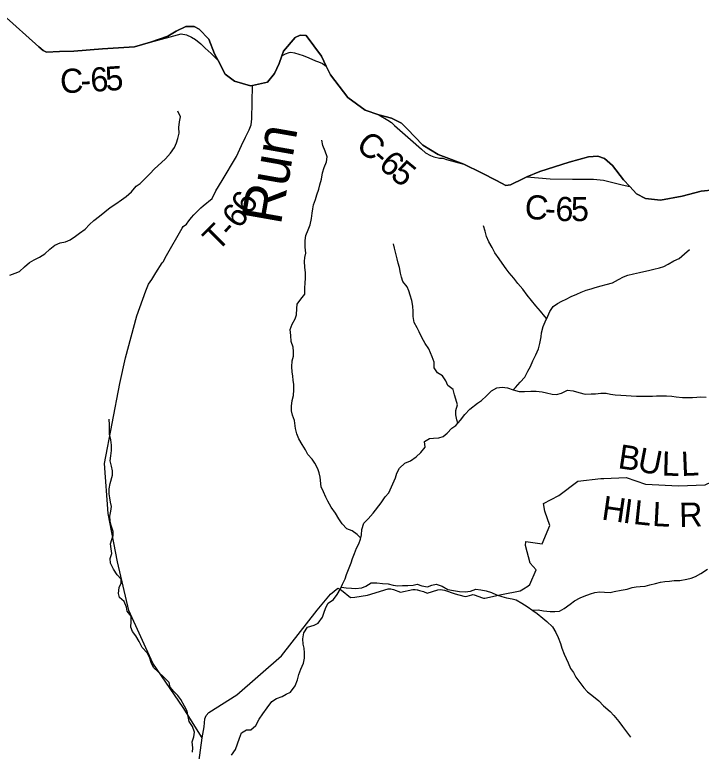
# Model space of a CAD drawing. Extents: x 1624196 to 2029251, y 146837 to 440034.
# Drawn here: x 1749616 to 1758150, y 361713 to 370863 of the extents above; entities that cross this region are included whole.
import ezdxf

# ---------------------------------------------------------------- set-up
doc = ezdxf.new("R2010")
doc.units = 0
for name, color, linetype in [('GM_X_Adjacent_County', 7, 'Continuous'), ('GM_X_County', 7, 'Continuous'), ('GM_X_County_Road', 7, 'Continuous'), ('GM_X_County_Road_Text', 7, 'Continuous'), ('GM_X_Minor_River', 7, 'Continuous'), ('GM_X_Minor_River_Text', 7, 'Continuous'), ('GM_X_Township', 7, 'Continuous'), ('GM_X_Township_Road', 7, 'Continuous'), ('GM_X_Township_Road_Text', 7, 'Continuous'), ('GM_X_Township_ROW', 7, 'Continuous')]:
    doc.layers.add(name, color=color, linetype=linetype)

msp = doc.modelspace()

# ---------------------------------------------------------------- linework, layer by layer
at = {"layer": 'GM_X_Adjacent_County'}
msp.add_lwpolyline([(1758310, 368686.4), (1758149.5, 368671), (1757914.2, 368610.6), (1757641.1, 368560.9), (1757455.1, 368580.1), (1757344, 368638.1), (1757260.3, 368729), (1757182.6, 368813.4), (1757045.4, 368988.2), (1756946.7, 369076.1), (1756865, 369103.6), (1756748.8, 369097.5), (1756507.4, 369031.2), (1756143, 368916.8), (1755982.9, 368846.9), (1755939.3, 368827.9), (1755779.8, 368748.2), (1755721.6, 368743.2), (1755606.4, 368801.3), (1755419.8, 368898.7), (1755199.5, 369005.9), (1754978, 369090), (1754880.6, 369126.1), (1754687.1, 369240.9), (1754495.5, 369446.2), (1754423.7, 369514.5), (1754298.8, 369579.2), (1754140, 369620.8), (1753971.4, 369676.9), (1753755.6, 369834.2), (1753540.3, 370117.8), (1753488, 370225.2), (1753429, 370346.8), (1753237.6, 370606.2), (1753163.5, 370610.5), (1753101.2, 370580.7), (1752956.3, 370410.9), (1752935.6, 370353.4), (1752901.6, 370258.7), (1752845, 370132.6), (1752756.4, 370024.7), (1752573.3, 369983.2), (1752547.8, 369977.4), (1752347.7, 370036.4), (1752233.8, 370125), (1752145.5, 370292.8), (1752100.5, 370378.2), (1752027.1, 370561), (1751907.4, 370683.8), (1751845.6, 370716.5), (1751743.4, 370714.6), (1751622, 370656.9), (1751518.6, 370596.8), (1751305.6, 370519.8), (1751105, 370464.5), (1750708.9, 370436.9), (1750351.3, 370411.3), (1750171.1, 370405.8), (1750012.6, 370398.7), (1749968.7, 370418.9), (1749914.7, 370463.2), (1749471.9, 370862.5)], dxfattribs=at)
at = {"layer": 'GM_X_County'}
msp.add_lwpolyline([(1749471.9, 370862.5), (1749914.7, 370463.2), (1749968.7, 370418.9), (1750012.6, 370398.7), (1750171.1, 370405.8), (1750351.3, 370411.3), (1750708.9, 370436.9), (1751105, 370464.5), (1751305.6, 370519.8), (1751518.6, 370596.8), (1751622, 370656.9), (1751743.4, 370714.6), (1751845.6, 370716.5), (1751907.4, 370683.8), (1752027.1, 370561), (1752100.5, 370378.2), (1752145.5, 370292.8), (1752233.8, 370125), (1752347.7, 370036.4), (1752547.8, 369977.4), (1752573.3, 369983.2), (1752756.4, 370024.7), (1752845, 370132.6), (1752901.6, 370258.7), (1752935.6, 370353.4), (1752956.3, 370410.9), (1753101.2, 370580.7), (1753163.5, 370610.5), (1753237.6, 370606.2), (1753429, 370346.8), (1753488, 370225.2), (1753540.3, 370117.8), (1753755.6, 369834.2), (1753971.4, 369676.9), (1754140, 369620.8), (1754298.8, 369579.2), (1754423.7, 369514.5), (1754495.5, 369446.2), (1754687.1, 369240.9), (1754880.6, 369126.1), (1754978, 369090), (1755199.5, 369005.9), (1755419.8, 368898.7), (1755606.4, 368801.3), (1755721.6, 368743.2), (1755779.8, 368748.2), (1755939.3, 368827.9), (1755982.9, 368846.9), (1756143, 368916.8), (1756507.4, 369031.2), (1756748.8, 369097.5), (1756865, 369103.6), (1756946.7, 369076.1), (1757045.4, 368988.2), (1757182.6, 368813.4), (1757260.3, 368729), (1757344, 368638.1), (1757455.1, 368580.1), (1757641.1, 368560.9), (1757914.2, 368610.6), (1758149.5, 368671), (1758310, 368686.4)], dxfattribs=at)
at = {"layer": 'GM_X_County_Road'}
for points in [[(1750171.1, 370405.9), (1750351.4, 370411.4), (1750708.9, 370436.9), (1751105, 370464.4), (1751305.6, 370519.8), (1751683.7, 370626.7)], [(1751683.7, 370626.7), (1751750.3, 370611.3), (1751811.7, 370584), (1751861.8, 370552.9), (1751927.7, 370499.8), (1751985.3, 370445.9), (1752056.3, 370380.1), (1752145.5, 370292.8)], [(1752935.6, 370353.4), (1752981.3, 370376.1), (1753026.4, 370394), (1753047.6, 370397.4), (1753095.3, 370390.6), (1753200.7, 370356.5), (1753270.4, 370327.6), (1753356.3, 370291.1), (1753392.9, 370276.6), (1753440.5, 370256.2), (1753488, 370225.2)], [(1754140, 369620.8), (1754252.6, 369553.7), (1754297.4, 369523.1), (1754338.1, 369485.4), (1754404.3, 369429.4), (1754536.7, 369314.3), (1754674.1, 369191.1), (1754722, 369148.3), (1754784.1, 369112.6), (1754826.9, 369095.4), (1754895.1, 369081.1), (1754936.6, 369078.7), (1754981, 369062.5), (1755199.5, 369005.9)], [(1755982.9, 368846.9), (1756271.7, 368824.4), (1756549.9, 368817.8), (1756808.3, 368819.5), (1756936.2, 368807.4), (1757167.6, 368751.4), (1757260.3, 368729)]]:
    msp.add_lwpolyline(points, dxfattribs=at)
at = {"layer": 'GM_X_Minor_River'}
for points in [[(1749556.5, 367627.8), (1749622.9, 367652.9), (1749677.3, 367674.1), (1749736.2, 367731.4), (1749799, 367784.5), (1749859.6, 367817.7), (1749922.1, 367852.9), (1749988.8, 367894), (1750053.7, 367951.1), (1750116.5, 368000.3), (1750182.9, 368027.4), (1750245.2, 368040.5), (1750305.6, 368067.6), (1750372.3, 368110.8), (1750423, 368150.1), (1750491.7, 368199.2), (1750546.7, 368258.5), (1750597.4, 368305.8), (1750668.3, 368360.9), (1750735.2, 368414), (1750804, 368467.1), (1750872.7, 368512.2), (1750943.6, 368563.2), (1751002.2, 368604.5), (1751067.1, 368661.6), (1751126.2, 368730.9), (1751176.8, 368764.2), (1751243.9, 368837.4), (1751300.8, 368890.6), (1751349.6, 368944), (1751491.7, 369074.2), (1751550.8, 369143.5), (1751603.9, 369212.8), (1751626.8, 369270.6), (1751643.6, 369324.4), (1751658.6, 369390.3), (1751655.7, 369460.5), (1751662.8, 369532.5), (1751675.7, 369594.5), (1751644.8, 369663)], [(1753412.1, 365119.8), (1753400.8, 365171), (1753383.6, 365223.3), (1753346.6, 365292), (1753313.4, 365342.6), (1753260.3, 365401.5), (1753229.1, 365456), (1753188.1, 365522.8), (1753149.2, 365593.5), (1753122.1, 365656), (1753107.1, 365722.3), (1753092.6, 365822.7), (1753067.6, 365889.2), (1753056.5, 365943.5), (1753057.3, 365999.6), (1753066.4, 366069.6), (1753079.4, 366131.5), (1753086.5, 366201.5), (1753083.5, 366269.7), (1753076.3, 366321.9), (1753071.1, 366374.1), (1753063.9, 366428.3), (1753058.8, 366486.5), (1753066, 366562.5), (1753082.9, 366620.3), (1753081.8, 366678.5), (1753076.6, 366732.6), (1753053.7, 366805.1), (1753046.8, 366879.3), (1753040, 366953.6), (1753064.9, 367017.3), (1753102, 367082.9), (1753116.8, 367134.8), (1753124, 367212.8), (1753128.8, 367266.9), (1753173.8, 367330.3), (1753222.7, 367389.7), (1753221.9, 367465.9), (1753224.9, 367534), (1753231.7, 367586), (1753230.9, 367658.1), (1753221.9, 367728.4), (1753219, 367798.5), (1753223.8, 367848.6), (1753234.6, 367902.5), (1753227.7, 367976.7), (1753225, 368056.9), (1753234, 368120.9), (1753265, 368190.6), (1753288, 368252.4), (1753303.2, 368330.3), (1753314.3, 368398.3), (1753323.1, 368450.2), (1753329.9, 368502.2), (1753352.9, 368568), (1753371.8, 368625.8), (1753396.9, 368695.6), (1753407.7, 368747.5), (1753430.8, 368819.3), (1753442, 368899.3), (1753463, 368965.1), (1753490.1, 369034.9), (1753499.1, 369098.9), (1753476.2, 369169.3), (1753447.2, 369239.9), (1753434.2, 369306.2)], [(1756228.6, 367086.7), (1756204.9, 367115.7), (1756153.5, 367180.4), (1756092.1, 367247.1), (1756040.8, 367313.8), (1755985.4, 367378.4), (1755930.1, 367453.1), (1755870.8, 367521.8), (1755821.4, 367588.5), (1755762.1, 367657.2), (1755724.6, 367707.6), (1755675.2, 367778.3), (1755637.7, 367828.8), (1755584.4, 367903.4), (1755551.1, 367971.9), (1755509.7, 368040.5), (1755478.4, 368108.9), (1755463, 368175.2), (1755441.6, 368239.6)], [(1755125.6, 365788.6), (1755109.8, 365829.2), (1755098.8, 365893.5), (1755099.6, 365945.6), (1755118.6, 366015.5), (1755097.7, 366085.9), (1755080.5, 366140.2), (1755067.6, 366208.6), (1755000.3, 366255.6), (1754973.1, 366314.1), (1754934.1, 366374.8), (1754872.7, 366415.8), (1754831.6, 366476.5), (1754828.6, 366544.7), (1754805.6, 366611.1), (1754784.4, 366661.5), (1754765.1, 366711.9), (1754716.1, 366778.8), (1754677.2, 366851.5), (1754642.3, 366922.1), (1754619.1, 366972.5), (1754580.1, 367039.2), (1754567.2, 367113.5), (1754570.2, 367177.6), (1754565.2, 367241.8), (1754550.2, 367312.2), (1754531.3, 367380.6), (1754514, 367430.9), (1754492.8, 367483.3), (1754441.8, 367548.2), (1754422.6, 367600.6), (1754409.4, 367652.9), (1754400.4, 367721.1), (1754381.2, 367775.5), (1754370.1, 367829.8), (1754355.1, 367898.1), (1754338.1, 367964.5), (1754324.9, 368014.8)], [(1755811.9, 366202.6), (1755838.8, 366232.8), (1755897.4, 366296.5), (1755955.9, 366358.1), (1755994.6, 366433.9), (1756027.1, 366491.8), (1756057.8, 366561.7), (1756094.5, 366637.5), (1756125.2, 366713.4), (1756143.8, 366779.4), (1756160.5, 366861.5), (1756165, 366911.6), (1756185.7, 366987.6), (1756210.2, 367047.5), (1756242.9, 367117.4), (1756267.4, 367175.3), (1756308, 367237.1), (1756362.3, 367276.7), (1756416.5, 367302.3), (1756470.7, 367329.8), (1756531, 367361.4), (1756603.3, 367392.8), (1756655.5, 367416.4), (1756719.7, 367439.8), (1756781.8, 367457.3), (1756831.9, 367474.9), (1756904.1, 367496.3), (1756966.2, 367509.8), (1757044.4, 367531.1), (1757120.7, 367572.5), (1757185, 367606), (1757235.2, 367625.6), (1757307.3, 367643), (1757381.4, 367660.3), (1757509.7, 367691.2), (1757561.8, 367702.8), (1757631.9, 367720.2), (1757686, 367735.7), (1757738.3, 367765.3), (1757808.6, 367804.8), (1757874.9, 367834.3), (1757943.4, 367891.8), (1758003.9, 367947.4)], [(1755367.5, 366036.6), (1755419.5, 366070.3), (1755482, 366127.8), (1755540.6, 366191.5), (1755608.9, 366226.9), (1755674.9, 366234.3), (1755742.8, 366227.7), (1755810.6, 366203), (1755884.3, 366182.3), (1755954.3, 366181.6), (1756030.3, 366185), (1756096.3, 366186.4), (1756172.2, 366177.6), (1756226, 366167.1), (1756295.9, 366150.4), (1756349.8, 366145.9), (1756413.9, 366163.4), (1756486.2, 366198.8), (1756558.1, 366192.1), (1756629.9, 366169.4), (1756705.7, 366148.7), (1756781.7, 366152), (1756833.7, 366151.5), (1756899.7, 366160.9), (1756967.7, 366162.3), (1757021.6, 366149.8), (1757079.5, 366141.2), (1757149.4, 366138.6), (1757217.3, 366134), (1757277.3, 366129.4), (1757343.2, 366124.8), (1757401.1, 366122.2), (1757475.1, 366123.6), (1757543.1, 366124.9), (1757595.1, 366126.5), (1757667.1, 366129.8), (1757719.1, 366129.3), (1757785, 366124.7), (1757838.9, 366116.2), (1757916.8, 366107.5), (1757974.8, 366108.9), (1758040.8, 366108.3), (1758092.7, 366109.8), (1758144.8, 366115.4), (1758210.7, 366110.8)], [(1754350.4, 365111.3), (1754365.3, 365168.9), (1754400.2, 365230.5), (1754465.2, 365293.7), (1754535.7, 365322.7), (1754604.5, 365369.8), (1754663.4, 365425), (1754716.4, 365490.3), (1754709.5, 365560.6), (1754770.1, 365597.8), (1754822.1, 365601), (1754886.2, 365606.1), (1754940.5, 365621.3), (1754991.2, 365664.7), (1755050.2, 365727.9), (1755100.7, 365759.2), (1755157.8, 365826.5), (1755212.9, 365897.8), (1755273.9, 365961.1), (1755367.5, 366036.6)], [(1750831.1, 365143.1), (1750831.9, 365194.6), (1750820.8, 365254.9), (1750803.7, 365319.3), (1750808.7, 365383.3), (1750817.7, 365447.3), (1750820.7, 365513.4), (1750811.8, 365583.6), (1750794.8, 365652), (1750793.6, 365702.1), (1750792.6, 365766.3), (1750789.7, 365836.4)], [(1751827.3, 361703.7), (1751828.1, 361753.8), (1751823.4, 361832), (1751844.4, 361893.7), (1751851.4, 361951.7), (1751826.5, 362022.2), (1751785.4, 362083), (1751772.4, 362143.2), (1751759.5, 362211.6), (1751724.4, 362274.2), (1751681.7, 362355), (1751642.4, 362405.7), (1751595.1, 362456.5), (1751549.9, 362507.3), (1751534.8, 362567.7), (1751467.8, 362632.8), (1751402.6, 362694), (1751341.5, 362755), (1751310.4, 362815.6), (1751289.4, 362880), (1751264.3, 362934.5), (1751199.2, 363001.7), (1751162.4, 363076.4), (1751121.4, 363147.1), (1751080.2, 363201.9), (1751061.1, 363256.3), (1751062.2, 363324.4), (1751065.3, 363390.4), (1751014.2, 363451.3), (1751005, 363503.5), (1750978.1, 363572.1), (1750918.8, 363623.1), (1750905.6, 363673.4), (1750912.8, 363745.4), (1750937.8, 363799.1), (1750940.6, 363851.1), (1750889.4, 363906), (1750844.4, 363974.8), (1750807.6, 364051.5), (1750804.5, 364107.7), (1750821.6, 364169.5), (1750814.5, 364227.7), (1750805.6, 364290), (1750822.4, 364341.8), (1750841.3, 364393.6), (1750840.2, 364443.7), (1750815.3, 364516.2), (1750804.2, 364570.4), (1750799.2, 364632.6), (1750812.2, 364694.5), (1750817.2, 364754.5), (1750806.1, 364806.8), (1750796.9, 364861), (1750791.8, 364911.2), (1750790.8, 364973.3), (1750803.9, 365037.2), (1750831.1, 365143.1)], [(1752309.8, 361666), (1752361, 361735.3), (1752386.3, 361807), (1752409.4, 361874.8), (1752436.6, 361940.5), (1752495.4, 361979.6), (1752549.5, 361980.7), (1752614.5, 362033.8), (1752653.9, 362113.3), (1752699.1, 362178.7), (1752752.4, 362252), (1752813.9, 362329.1), (1752870.7, 362370.3), (1752939.2, 362395.2), (1752991.8, 362420.5), (1753044.3, 362447.7), (1753103.8, 362524.9), (1753131, 362598.6), (1753146.2, 362668.4), (1753171.4, 362734.1), (1753206.6, 362805.7), (1753217.7, 362867.6), (1753218.8, 362937.7), (1753213.7, 362991.9), (1753200.5, 363044.2), (1753195.6, 363108.4), (1753210.8, 363182.2), (1753256.1, 363253.6), (1753336.8, 363280.4), (1753387.3, 363303.7), (1753440.6, 363376.9), (1753457.5, 363428.8), (1753482.7, 363500.5), (1753513.7, 363554.1), (1753578.6, 363599.1), (1753623.7, 363660.5), (1753666.9, 363729.9), (1753689.9, 363787.7), (1753723.1, 363855.2), (1753740, 363907.1), (1753798.6, 364054.4), (1753815.5, 364106.2), (1753840.6, 364169.9), (1753865.8, 364237.6), (1753894.7, 364289.2), (1753915.7, 364349), (1753926.6, 364400.9), (1753931.7, 364466.9), (1753957, 364544.7), (1754008.1, 364602), (1754071.4, 364671.1), (1754169.7, 364797.7), (1754221.1, 364873), (1754266, 364924.4), (1754350.4, 365111.3)], [(1753918, 364359.8), (1753874.5, 364403.8), (1753809.1, 364450.9), (1753745.4, 364475.9), (1753686.3, 364536.9), (1753645.3, 364601.7), (1753602.3, 364670.5), (1753551.4, 364743.4), (1753506.5, 364818.2), (1753481.3, 364868.7), (1753454.3, 364935.2), (1753423.3, 364999.8), (1753412.1, 365119.8)], [(1756051.3, 363466.2), (1756122.1, 363468.3), (1756188.1, 363457.5), (1756270.1, 363450.6), (1756328.2, 363449.9), (1756388.4, 363455.2), (1756444.8, 363484.7), (1756521.6, 363540), (1756572.2, 363583.5), (1756642.7, 363616.9), (1756695, 363640.3), (1756771.5, 363667.6), (1756825.8, 363687), (1756890, 363694.3), (1756948, 363687.6), (1757016.1, 363686.8), (1757066.4, 363698.3), (1757152.7, 363713.3), (1757228.9, 363724.5), (1757289.3, 363745.9), (1757339.5, 363755.3), (1757389.6, 363758.8), (1757451.8, 363764.1), (1757510.1, 363781.5), (1757580.4, 363798.7), (1757644.7, 363812), (1757698.9, 363821.5), (1757753, 363826.9), (1757811.2, 363834.2), (1757881.4, 363835.4), (1757971.7, 363850.4), (1758023.9, 363861.9), (1758078.3, 363885.3), (1758144.8, 363922.7), (1758225.6, 363973.9)], [(1753676.1, 363753), (1753737.3, 363744.8), (1753801.4, 363737.8), (1753853.5, 363735), (1753929.8, 363743.8), (1753980.2, 363765), (1754047.1, 363806.1), (1754117.2, 363805), (1754189.2, 363795.8), (1754259.4, 363794.7), (1754319.2, 363777.7), (1754379.2, 363768.8), (1754437.4, 363771.8), (1754503.5, 363770.8), (1754567.8, 363777.8), (1754620.1, 363787), (1754677.9, 363768), (1754745.9, 363757), (1754800.3, 363776.1), (1754852.6, 363787.3), (1754930.4, 363764.1), (1754997.9, 363722.9), (1755069.8, 363709.8), (1755143.8, 363696.6), (1755213.9, 363691.5), (1755280.2, 363702.2), (1755348.3, 363725.9)], [(1755348.3, 363725.9), (1755409.6, 363719.3), (1755477.6, 363704.4), (1755541.5, 363685.6), (1755605.3, 363656.8), (1755671.1, 363634), (1755727.1, 363619.3), (1755799, 363604.5), (1755851, 363593.8), (1755920.6, 363550.9), (1755984.3, 363512), (1756055.9, 363463.1), (1756109.5, 363422.3), (1756179, 363365.3), (1756230.6, 363324.6), (1756300, 363259.6), (1756343.3, 363188.9), (1756370.6, 363124.4), (1756399.8, 363051.8), (1756417.2, 362995.4), (1756444.4, 362920.9), (1756469.8, 362864.4), (1756497.2, 362809.9), (1756522.5, 362741.4), (1756560, 362690.8), (1756591.4, 362634.3), (1756640.7, 362565.5), (1756690.1, 362500.7), (1756737.6, 362450), (1756809.1, 362393), (1756876.6, 362340.1), (1756936, 362279.2), (1757017.3, 362208.1), (1757062.8, 362155.4), (1757124.1, 362084.4), (1757171.5, 362021.7), (1757220.8, 361954.9), (1757270.1, 361886.1)]]:
    msp.add_lwpolyline(points, dxfattribs=at)
at = {"layer": 'GM_X_Township'}
msp.add_lwpolyline([(1749471.9, 370862.5), (1749914.7, 370463.2), (1749968.7, 370418.9), (1750012.6, 370398.7), (1750171.1, 370405.8), (1750351.3, 370411.3), (1750708.9, 370436.9), (1751105, 370464.5), (1751305.6, 370519.8), (1751518.6, 370596.8), (1751622, 370656.9), (1751743.4, 370714.6), (1751845.6, 370716.5), (1751907.4, 370683.8), (1752027.1, 370561), (1752100.5, 370378.2), (1752145.5, 370292.8), (1752233.8, 370125), (1752347.7, 370036.4), (1752547.8, 369977.4), (1752573.3, 369983.2), (1752756.4, 370024.7), (1752845, 370132.6), (1752901.6, 370258.7), (1752935.6, 370353.4), (1752956.3, 370410.9), (1753101.2, 370580.7), (1753163.5, 370610.5), (1753237.6, 370606.2), (1753429, 370346.8), (1753488, 370225.2), (1753540.3, 370117.8), (1753755.6, 369834.2), (1753971.4, 369676.9), (1754140, 369620.8), (1754298.8, 369579.2), (1754423.7, 369514.5), (1754495.5, 369446.2), (1754687.1, 369240.9), (1754880.6, 369126.1), (1754978, 369090), (1755199.5, 369005.9), (1755419.8, 368898.7), (1755606.4, 368801.3), (1755721.6, 368743.2), (1755779.8, 368748.2), (1755939.3, 368827.9), (1755982.9, 368846.9), (1756143, 368916.8), (1756507.4, 369031.2), (1756748.8, 369097.5), (1756865, 369103.6), (1756946.7, 369076.1), (1757045.4, 368988.2), (1757182.6, 368813.4), (1757260.3, 368729), (1757344, 368638.1), (1757455.1, 368580.1), (1757641.1, 368560.9), (1757914.2, 368610.6), (1758149.5, 368671), (1758310, 368686.4)], dxfattribs=at)
at = {"layer": 'GM_X_Township_Road'}
for points in [[(1751696.5, 368210.4), (1751708.6, 368231.2), (1751750.5, 368261.3), (1751780.6, 368303.2), (1751814, 368341.7), (1751844.1, 368375.1), (1751879.3, 368413.6), (1751927.8, 368462.2), (1751957.9, 368487.3), (1752068.3, 368579.3), (1752117.1, 368673.6), (1752193.8, 368803.7), (1752373.8, 369100.5), (1752433, 369237.2), (1752484.7, 369342.3), (1752531.4, 369434), (1752553, 369494), (1752561.4, 369567.4), (1752573.3, 369983.2)], [(1756939.9, 365102.8), (1757216.8, 365112.3), (1757457.1, 365030.9), (1757867.6, 365009.9), (1758199.9, 365022.8), (1758345.9, 365093.3), (1758596.4, 364977.8), (1758635.8, 364947.4), (1758667.3, 364927.2)], [(1751884.5, 361419.1), (1751944.7, 361881.5), (1751969.6, 362015.9), (1751978.3, 362116.8), (1751995.8, 362159.2), (1752030.9, 362194.2), (1752375.4, 362414.9), (1752930.9, 362896.9), (1753374.2, 363466.6), (1753542, 363663.2), (1753632, 363737.5), (1753677.2, 363713.6), (1753788.4, 363623.8), (1753842.9, 363625.3), (1754000.5, 363650.4), (1754258.6, 363731.2), (1754277.8, 363732.3), (1754290.2, 363730.2), (1754323.4, 363721.9), (1754410.8, 363689.5), (1754566.4, 363721.9), (1754594, 363722.6), (1754619, 363720.1), (1754624.5, 363718.5), (1754648.4, 363711.3)]]:
    msp.add_lwpolyline(points, dxfattribs=at)
at = {"layer": 'GM_X_Township_ROW'}
for points in [[(1751944.7, 361881.5), (1751709.7, 362255.4), (1751333.4, 362807.1), (1751035.6, 363462.7), (1750891.8, 364065.8), (1750778.1, 364666.8), (1750732.5, 365289.5), (1750922, 366283.4), (1750994.9, 366599.2), (1751132.7, 367123.6), (1751245.7, 367434.7), (1751280.9, 367517.4), (1751320.5, 367575.2), (1751369, 367655.5), (1751447.6, 367779.3), (1751461, 367794.4), (1751501.2, 367873.1), (1751696.5, 368210.4)], [(1754648.4, 363711.3), (1754696.2, 363697), (1754743.2, 363678.4), (1754877, 363717.1), (1754909.3, 363722.9), (1754958.5, 363712.9), (1755091.5, 363669.3), (1755198.8, 363639.7), (1755216.7, 363636.9), (1755241.7, 363637.7), (1755299.5, 363656.3), (1755312, 363659), (1755327.8, 363655.9), (1755432.1, 363619), (1755444.5, 363614.9), (1755458, 363614.2), (1755668.1, 363658.8), (1755900.2, 363705.4), (1755941.6, 363730.2), (1755994.1, 363763.3), (1756020.2, 363785.9), (1756097.9, 363968.2), (1756021.7, 364050.1), (1755963.2, 364270.2), (1755969.1, 364320.2), (1756171.4, 364290.7), (1756267, 364519.2), (1756206.6, 364697.2), (1756190.4, 364791.3), (1756378.4, 364889.9), (1756614.3, 365066.7), (1756902.5, 365101.5), (1756908, 365101.7), (1756939.9, 365102.8)]]:
    msp.add_lwpolyline(points, dxfattribs=at)

# ---------------------------------------------------------------- texts
at = {"layer": 'GM_X_County_Road_Text'}
for s, rotation, p in [('C', 1.50282, (1750183.5, 369888.6)), ('6', 3.85848, (1750566.2, 369902.9)), ('5', 4.00844, (1750751.5, 369915.4)), ('-', 3.32419, (1750440.2, 369895.5)), ('C', 321.95403, (1753841.4, 369206.8)), ('-', 319.12947, (1754032.4, 369057.4)), ('6', 318.79474, (1754125.2, 368977.1)), ('5', 320.49038, (1754271.7, 368849.1)), ('C', 354.81759, (1755944.7, 368333.3)), ('6', 358.43491, (1756333.7, 368302.4)), ('5', 0.7852, (1756531.9, 368297.2)), ('-', 356.52768, (1756199.9, 368310.3))]:
    msp.add_text(s, height=300, rotation=rotation, dxfattribs=at).set_placement(p)
at = {"layer": 'GM_X_Minor_River_Text'}
msp.add_text('Run', height=500.06, rotation=80.00071, dxfattribs=at).set_placement((1752921.9, 368240))
at = {"layer": 'GM_X_Township_Road_Text'}
for s, rotation, p in [('6', 57.34069, (1752534.3, 368360.3)), ('6', 52.40441, (1752405.4, 368190.8)), ('T', 45, (1752135.5, 367909.6)), ('-', 47.46814, (1752304, 368078.5)), ('B', 351.51912, (1757104.1, 365231.2)), ('U', 348.84831, (1757344.1, 365195.5)), ('L', 358.29136, (1757655.8, 365138.5)), ('L', 2.40124, (1757903.3, 365131.9)), ('H', 351.79031, (1756900.9, 364593.1)), ('I', 352.31939, (1757165.1, 364555)), ('L', 353.99169, (1757296.5, 364537.4)), ('L', 356.98505, (1757536.5, 364512.6)), ('R', 1.58569, (1757878.8, 364498.4))]:
    msp.add_text(s, height=300, rotation=rotation, dxfattribs=at).set_placement(p)

doc.saveas('drawing.dxf')
